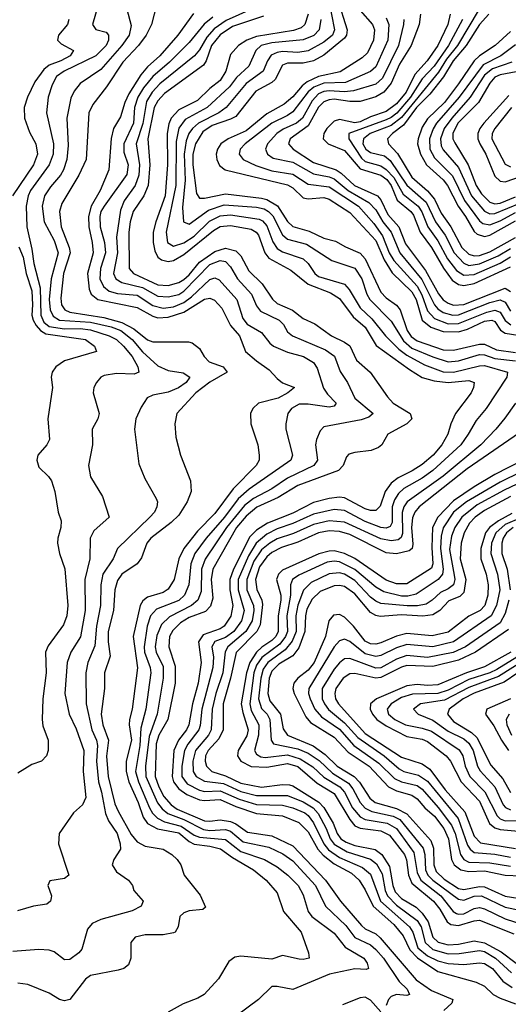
# Model space of a CAD drawing. Header units: inches. Extents: x 990535 to 1117859, y 769386 to 892122.
# Tile 676 of 1056: x 1090577 to 1092462, y 835212 to 839009. Entities that reach past the tile are written whole.
import ezdxf

# ---------------------------------------------------------------- set-up
doc = ezdxf.new("R2010")
doc.units = ezdxf.units.IN
doc.header["$MEASUREMENT"] = 0
doc.layers.add('B0893', color=7, linetype='Continuous')

msp = doc.modelspace()

# ---------------------------------------------------------------- linework, layer by layer
at = {"layer": 'B0893', "color": 5}
for points, elevation in [([(1091767.7, 839090), (1091791.2, 838970), (1091782.9, 838950), (1091750, 838922), (1091690, 838889), (1091650, 838882.2), (1091590, 838886.2), (1091570, 838883.1), (1091547.3, 838872.7), (1091532.5, 838850), (1091516.3, 838810), (1091450, 838762.5), (1091373.4, 838670), (1091345.3, 838650), (1091266.7, 838610), (1091243.9, 838590), (1091229.7, 838570.3), (1091218.4, 838541.6), (1091211, 838490), (1091215.5, 838390), (1091204.2, 838284.2), (1091208.4, 838230), (1091230, 838219.9), (1091305.1, 838274.9), (1091365, 838295), (1091490, 838286.4), (1091519.2, 838279.2), (1091536.2, 838270), (1091553.1, 838253.1), (1091590, 838179.9), (1091610, 838162.2), (1091683.1, 838143.1), (1091780.8, 838080.8), (1091870, 838051.3), (1091897, 838010), (1091915.6, 837950), (1091927.8, 837930), (1092010, 837845.9), (1092057.3, 837770), (1092090, 837742.8), (1092170, 837708.4), (1092230, 837689.8), (1092270, 837693.6), (1092350, 837718), (1092370, 837716.4), (1092410, 837702.2), (1092490, 837693.4)], 3260), ([(1091802.9, 839090), (1091839.6, 838970), (1091837, 838950), (1091830, 838937.9), (1091750, 838872.8), (1091710, 838851), (1091670, 838841.2), (1091610, 838840.9), (1091590, 838833.3), (1091561.9, 838778.1), (1091550, 838767.2), (1091487.1, 838732.9), (1091410, 838636.3), (1091390, 838625.2), (1091318.7, 838601.3), (1091283.5, 838576.5), (1091254.5, 838530), (1091244.3, 838490), (1091244.6, 838450), (1091258.7, 838338.7), (1091270, 838321.1), (1091290, 838320.9), (1091370, 838336.9), (1091510, 838321), (1091530, 838315.1), (1091571.4, 838291.4), (1091610, 838230.9), (1091630, 838212), (1091693.8, 838193.8), (1091750, 838166.6), (1091795.3, 838155.3), (1091833.2, 838133.2), (1091890, 838108.8), (1091910, 838086.8), (1091970, 837957.7), (1091990, 837937), (1092030, 837907.7), (1092044.3, 837890), (1092072.1, 837810), (1092087.5, 837787.5), (1092110, 837770), (1092210, 837735.8), (1092250, 837734), (1092350, 837758.1), (1092370, 837757.4), (1092416.1, 837736.1), (1092490, 837726.1)], 3280), ([(1090990.1, 839050.1), (1091006.8, 838986.8), (1090998.8, 838950), (1090970.7, 838910), (1090890, 838816.9), (1090810, 838763), (1090786.3, 838733.7), (1090773.8, 838706.2), (1090758.9, 838630), (1090763.7, 838523.7), (1090758.6, 838470), (1090745.5, 838430), (1090733.8, 838410), (1090695.3, 838364.7), (1090672.6, 838330), (1090663.8, 838290), (1090671.4, 838230), (1090710, 838158), (1090725.4, 838110), (1090697.5, 838010), (1090690.7, 837930), (1090693.8, 837890), (1090705.4, 837865.4), (1090730.2, 837850.2), (1090850, 837842.1), (1090930, 837824.4), (1090966.5, 837810), (1091010, 837776.1), (1091050, 837728.7), (1091110, 837673.5), (1091150, 837656.7), (1091207.3, 837647.3), (1091233.1, 837630), (1091219.1, 837610), (1091189.9, 837589.9), (1091150, 837572.2), (1091090, 837561), (1091069, 837551), (1091045.3, 837514.7), (1091024.4, 837470), (1091019.8, 837430), (1091036.6, 837296.6), (1091059.3, 837239.3), (1091102.9, 837162.9), (1091107.8, 837150), (1091105.6, 837130), (1091097, 837110), (1091079.3, 837090), (1090954.4, 836970), (1090937.5, 836930), (1090897.7, 836870), (1090889.2, 836830), (1090888.9, 836750), (1090872.5, 836670), (1090865.9, 836594.1), (1090839.1, 836530), (1090831.2, 836490), (1090832.4, 836370), (1090855.5, 836270), (1090873.2, 836230), (1090877.2, 836210), (1090873.5, 836150), (1090880.4, 836070), (1090892.3, 836030), (1090907.1, 835947.1), (1090919.7, 835919.7), (1090952.3, 835870), (1090964.6, 835830), (1090966, 835810), (1090939.6, 835770), (1090933, 835750), (1090950, 835722.7), (1090996.5, 835690), (1091011.9, 835670), (1091016.5, 835650), (1091052.9, 835610), (1091044.6, 835590), (1091010, 835571.6), (1090890, 835539.1), (1090856.8, 835523.2), (1090838.4, 835501.6), (1090815.8, 835424.2), (1090805.2, 835410), (1090770, 835384.1), (1090750, 835382.9), (1090710, 835414), (1090690, 835420.7), (1090650, 835422.9), (1090550, 835414.9)], 3060), ([(1090880.4, 839070), (1090857.3, 838990), (1090870, 838971.8), (1090910, 838961.7), (1090919.2, 838950), (1090919.4, 838930), (1090910.6, 838910), (1090870, 838869.9), (1090747.8, 838810), (1090718, 838790), (1090701.7, 838758.3), (1090686.3, 838710), (1090680.5, 838650), (1090707.1, 838530), (1090706.1, 838490), (1090690.6, 838449.4), (1090618.5, 838350), (1090608.8, 838330), (1090601.8, 838290), (1090603.5, 838210), (1090623.6, 838123.6), (1090630.8, 838069.2), (1090655.2, 837975.2), (1090657.9, 837870), (1090670, 837842.1), (1090690, 837826), (1090750, 837816.2), (1090810, 837818.6), (1090850, 837813.3), (1090921.4, 837790), (1090950, 837775.1), (1090977.3, 837750), (1091010, 837709.6), (1091032.9, 837670), (1091035.7, 837650), (1091018.2, 837641.8), (1090950, 837644.3), (1090902.8, 837637.2), (1090890.2, 837630), (1090872.6, 837610), (1090862.8, 837590), (1090859.7, 837570), (1090882.9, 837490), (1090878.4, 837470), (1090856.2, 837430), (1090858, 837370), (1090841.6, 837290), (1090850, 837245.5), (1090895.6, 837170), (1090922, 837090), (1090862.8, 837037.2), (1090848.9, 837010), (1090847.1, 836930), (1090828, 836850), (1090829.2, 836730), (1090810.8, 836629.2), (1090774.1, 836570), (1090759.4, 836530), (1090750.5, 836410.5), (1090767.2, 836330), (1090794, 836274), (1090823.5, 836190), (1090821.2, 836110), (1090831.1, 836008.9), (1090819.3, 835980.7), (1090784.6, 835950), (1090729.2, 835870), (1090726.4, 835830), (1090766.7, 835710), (1090750, 835696.9), (1090692.7, 835687.3), (1090685, 835670), (1090699.1, 835630), (1090698.2, 835621.8), (1090696, 835610), (1090681.6, 835598.4), (1090630, 835589.8), (1090567.5, 835572.5)], 3040), ([(1091105.8, 839070), (1091084.6, 838990), (1091065, 838950), (1091035.1, 838910), (1090974.1, 838845.9), (1090912.1, 838750), (1090858.2, 838681.8), (1090842.8, 838650), (1090833.2, 838470), (1090804.4, 838410), (1090739.3, 838300.7), (1090730.7, 838270), (1090736.5, 838210), (1090768, 838130), (1090770.8, 838110), (1090745.7, 838030), (1090735.5, 837935.5), (1090738.5, 837910), (1090750.7, 837890.7), (1090770, 837881.3), (1090900.8, 837860.8), (1090970, 837840.9), (1091016.4, 837816.4), (1091070, 837774.8), (1091090, 837766.9), (1091227.3, 837767.3), (1091242.5, 837762.5), (1091270, 837741.2), (1091288.4, 837710), (1091307.9, 837690), (1091361.1, 837670), (1091376.8, 837650), (1091310, 837611.2), (1091255.5, 837570), (1091182.7, 837490), (1091175.1, 837450), (1091179.3, 837399.3), (1091196.8, 837330), (1091235, 837230), (1091237.8, 837190), (1091223.1, 837150), (1091190, 837098.3), (1091160.8, 837070), (1091081.9, 837010), (1091066.9, 836990), (1091046, 836934), (1091030.1, 836910), (1090971, 836870), (1090954.1, 836845.9), (1090944, 836810), (1090938.9, 836730), (1090918.3, 836650), (1090917.6, 836610), (1090925.3, 836554.7), (1090903.5, 836490), (1090904.4, 836430), (1090891.3, 836330), (1090897, 836290), (1090918.7, 836230), (1090911.5, 836168.5), (1090917.7, 836090), (1090944.2, 835984.2), (1090956, 835956), (1091006.5, 835866.5), (1091030, 835838.1), (1091061.3, 835821.3), (1091130.2, 835810), (1091164.1, 835790), (1091183.5, 835770), (1091197.8, 835750), (1091211.3, 835710), (1091272.5, 835632.4), (1091293.6, 835586.4), (1091282.6, 835577.4), (1091230, 835571.6), (1091210, 835564), (1091194.7, 835550), (1091188.4, 835510), (1091176.5, 835490), (1091170, 835486.8), (1091130, 835479.7), (1091060.4, 835479.6), (1091021.7, 835470), (1091006, 835450), (1091005.4, 835390), (1090995.8, 835364.2), (1090978, 835350), (1090957, 835343), (1090850, 835322.9), (1090830, 835309), (1090770, 835230.7), (1090750, 835225), (1090730, 835230.6), (1090690, 835254.3), (1090608.2, 835288.2), (1090570, 835292.8)], 3080), ([(1091470.4, 839049.6), (1091373.4, 839006.6), (1091326.7, 838973.3), (1091298.2, 838941.8), (1091270, 838893.1), (1091250.8, 838870), (1091117.6, 838762.4), (1091088, 838730), (1091066.4, 838693.6), (1091051.2, 838608.8), (1091025.9, 838530), (1091038.8, 838450), (1091035.8, 838410), (1091022.2, 838370), (1090980.2, 838310), (1090964.9, 838275.1), (1090949.5, 838170), (1090954.3, 838110), (1090939, 838030), (1090947.1, 838010), (1090970, 837994.9), (1091050, 837976.8), (1091110, 837942.5), (1091150, 837939.7), (1091190, 837949.6), (1091210, 837961.6), (1091310, 838064.5), (1091350, 838080.7), (1091370, 838076.4), (1091390, 838055.6), (1091417.2, 838010), (1091470.4, 837950.4), (1091490, 837905.9), (1091505.4, 837885.4), (1091578.1, 837850), (1091593.9, 837833.9), (1091610, 837805.7), (1091629.4, 837790), (1091756.2, 837736.2), (1091791.6, 837711.6), (1091812.7, 837652.7), (1091841.8, 837610), (1091870.1, 837550), (1091940.2, 837490), (1091924.2, 837475.8), (1091893.5, 837466.5), (1091750, 837438.8), (1091736.4, 837423.6), (1091722.3, 837390), (1091718.4, 837370), (1091725.7, 837310), (1091711.7, 837290), (1091610, 837240.8), (1091550, 837200.3), (1091478.1, 837161.9), (1091444.3, 837135.7), (1091374.6, 837050), (1091292, 836928), (1091277.9, 836890), (1091276.2, 836803.8), (1091264.1, 836770), (1091239.4, 836750), (1091154.4, 836705.6), (1091123.9, 836676.1), (1091105.6, 836634.4), (1091099.1, 836590), (1091103.4, 836570), (1091130, 836514), (1091130.3, 836470), (1091106.5, 836330), (1091076, 836244), (1091062.3, 836130), (1091063.7, 836090), (1091108.5, 835988.5), (1091125.8, 835965.8), (1091147.7, 835947.7), (1091210, 835924.7), (1091285.2, 835885.2), (1091310, 835881.7), (1091370, 835885.5), (1091390, 835879.4), (1091438.7, 835838.7), (1091537.3, 835817.3), (1091592.2, 835792.2), (1091630, 835764.8), (1091717.5, 835670), (1091756.2, 835590), (1091835, 835515), (1091870, 835469.4), (1091930, 835440.5), (1091950, 835423), (1091979.6, 835390), (1092040, 835300), (1092071.2, 835270), (1092080.9, 835250), (1092070, 835245.6), (1092030, 835249.6), (1092010, 835241.8), (1091999.2, 835230), (1091990, 835207.1)], 3160), ([(1091890, 839044), (1091937.6, 838990), (1091945.8, 838970), (1091941.7, 838930), (1091918.7, 838881.3), (1091898.4, 838861.6), (1091812.4, 838807.6), (1091730, 838790), (1091685.8, 838770), (1091666.1, 838753.9), (1091630, 838711.3), (1091596.6, 838683.4), (1091530, 838645.8), (1091450, 838581.1), (1091380.4, 838550), (1091353.1, 838530), (1091340.1, 838510), (1091335.1, 838490), (1091336.9, 838470), (1091347.3, 838447.3), (1091369.6, 838429.6), (1091610, 838372.8), (1091630, 838360.2), (1091670, 838321.9), (1091690, 838318.8), (1091750, 838322.9), (1091770, 838317.5), (1091850, 838265.2), (1091950, 838157.7), (1091983, 838083), (1092013.2, 838033.2), (1092090, 837959.7), (1092106.3, 837930), (1092129.5, 837850), (1092162.7, 837822.7), (1092210, 837806), (1092270, 837804.9), (1092304.6, 837815.4), (1092370, 837845.8), (1092397.6, 837850), (1092410, 837845.5), (1092432.2, 837812.2), (1092450, 837800.1), (1092530, 837786.9)], 3320), ([(1092348.8, 839050), (1092265.8, 838910), (1092223.2, 838856.8), (1092192.7, 838807.3), (1092050, 838632.2), (1092010, 838601.6), (1091928.6, 838570), (1091903, 838550), (1091900.4, 838530), (1091911.6, 838510), (1091930, 838497.5), (1091983.7, 838483.7), (1092006.5, 838466.5), (1092070.7, 838370.7), (1092145.1, 838305.1), (1092180.7, 838230), (1092218.2, 838178.2), (1092252.5, 838110), (1092290, 838070), (1092310, 838061.5), (1092350, 838066.9), (1092422, 838098), (1092470, 838126.5)], 3460), ([(1090766.7, 839010), (1090761, 838990), (1090726.8, 838950), (1090722, 838930), (1090736.1, 838916.1), (1090784.1, 838890), (1090771.5, 838870), (1090735.8, 838850), (1090690, 838833.9), (1090670, 838816.9), (1090635.3, 838770), (1090606.3, 838710), (1090594.3, 838670), (1090594.6, 838630), (1090614.8, 838574.8), (1090639, 838530), (1090645.1, 838490), (1090630.4, 838450), (1090548.6, 838330)], 3020), ([(1091246.6, 839033.4), (1091186.8, 838950), (1091117.1, 838870), (1091070, 838827.4), (1091043.6, 838796.4), (1090997.2, 838722.8), (1090982.1, 838690), (1090965.9, 838634.1), (1090938.8, 838590), (1090929.6, 838550.4), (1090919.9, 838430), (1090887.6, 838350), (1090852.1, 838290), (1090841.7, 838250), (1090842.8, 838210), (1090856.3, 838150), (1090859.9, 838110), (1090838.6, 838030), (1090845, 837970), (1090852.8, 837950), (1090877.8, 837930), (1091030, 837898.8), (1091090, 837865.8), (1091110, 837859.6), (1091150, 837861.7), (1091210, 837880.9), (1091290, 837931.2), (1091310, 837935.4), (1091327.8, 837927.8), (1091356.9, 837896.9), (1091390.3, 837830), (1091424.1, 837790), (1091448.4, 837730), (1091490, 837693.7), (1091539.2, 837659.2), (1091570, 837624.7), (1091590, 837609.2), (1091637, 837590), (1091611.6, 837570), (1091574.1, 837550), (1091497.6, 837530), (1091475.8, 837510), (1091467.5, 837490), (1091468.8, 837450), (1091495.1, 837370), (1091500.2, 837330), (1091500.1, 837310), (1091488.8, 837290), (1091399.8, 837200.2), (1091330, 837104.1), (1091263.2, 837036.8), (1091210.1, 836970), (1091190.3, 836930), (1091172.5, 836850), (1091150, 836812.7), (1091130, 836800.4), (1091070, 836781.7), (1091052.1, 836767.9), (1091041.7, 836750), (1091014.5, 836630), (1091030.5, 836509.5), (1091011.1, 836350), (1090999.9, 836310), (1090998.4, 836290), (1091007.7, 836230), (1090987.8, 836150), (1090987, 836110), (1090997.9, 836070), (1091033.8, 835990), (1091052.8, 835932.8), (1091070, 835909.5), (1091108.7, 835888.7), (1091190, 835873), (1091230, 835839.3), (1091250, 835828.7), (1091310, 835821.6), (1091351.5, 835811.5), (1091397.5, 835777.5), (1091478.8, 835730), (1091527.6, 835690), (1091570, 835641.8), (1091594.6, 835570), (1091662.6, 835490), (1091691.1, 835410), (1091692.8, 835390), (1091670, 835383.9), (1091654.9, 835385.1), (1091590, 835400.2), (1091550, 835385.3), (1091430, 835396.9), (1091406.2, 835393.8), (1091382.9, 835377.1), (1091343.6, 835310), (1091288.4, 835250), (1091264.3, 835235.7), (1091206.9, 835213.1), (1091150, 835181.5)], 3120), ([(1091321.1, 839018.9), (1091288.1, 838991.9), (1091230, 838921.6), (1091154.7, 838845.3), (1091089.9, 838790.1), (1091054, 838746), (1091032.4, 838710), (1091019.6, 838670), (1091015.1, 838610), (1090978.1, 838530), (1090978.7, 838498.7), (1090994.9, 838450), (1090990, 838412.5), (1090902.2, 838290), (1090889.6, 838270), (1090885.2, 838250), (1090887.4, 838210), (1090903.9, 838150), (1090908.1, 838110), (1090888.1, 838050), (1090886.2, 838010), (1090899.7, 837979.7), (1090922.2, 837962.2), (1090953.6, 837953.6), (1091030, 837946.7), (1091090, 837907), (1091130, 837897), (1091170, 837902.2), (1091210, 837918), (1091239.6, 837940.4), (1091310, 838007.5), (1091330, 838013.3), (1091346.4, 838006.4), (1091414.4, 837930), (1091437.2, 837857.2), (1091454.3, 837834.3), (1091510, 837802.9), (1091541.3, 837761.3), (1091555.2, 837750), (1091610, 837726.9), (1091671.2, 837710), (1091710, 837686.7), (1091724.6, 837664.6), (1091748.6, 837588.6), (1091764.6, 837564.6), (1091797.3, 837530), (1091790, 837519), (1091770, 837515.3), (1091690, 837525.7), (1091654.2, 837525.8), (1091625.3, 837510), (1091610.8, 837490), (1091603, 837450), (1091603.9, 837430), (1091629.6, 837330), (1091622.1, 837310), (1091461.8, 837198.2), (1091419.3, 837160.7), (1091366.1, 837090), (1091295.5, 837010), (1091252.5, 836950), (1091237, 836910), (1091228.9, 836830), (1091213, 836790), (1091190, 836769.2), (1091104.7, 836735.3), (1091081.7, 836710), (1091068.4, 836670), (1091056.8, 836590), (1091058, 836570), (1091080.3, 836510), (1091082.2, 836490), (1091062.6, 836350), (1091043.9, 836276.1), (1091040.7, 836210), (1091023.6, 836110), (1091034.3, 836070), (1091077.6, 835970), (1091088.8, 835948.8), (1091107.9, 835930), (1091135.1, 835915.1), (1091199.2, 835899.2), (1091250, 835863.7), (1091270, 835856.5), (1091370, 835846.6), (1091430, 835800.4), (1091521.2, 835770), (1091570, 835741.9), (1091611, 835710), (1091650.9, 835670), (1091670, 835633.2), (1091690, 835570.1), (1091704.2, 835550), (1091790, 835485.5), (1091831.7, 835431.7), (1091903.8, 835390), (1091917.7, 835370), (1091922, 835350), (1091913.8, 835346.2), (1091870, 835348.7), (1091771.6, 835328.4), (1091630, 835268.8), (1091570, 835280.6), (1091550, 835279.8), (1091497.6, 835230), (1091413.2, 835166.8)], 3140), ([(1091517, 839023), (1091397.5, 838982.5), (1091350, 838950.2), (1091317.2, 838910), (1091296.1, 838850), (1091286, 838834), (1091135.6, 838724.4), (1091110, 838696.7), (1091095.3, 838670), (1091070.4, 838550), (1091079.2, 838450), (1091072, 838370), (1091055.1, 838330), (1091014.7, 838270), (1091002.4, 838230), (1090997.8, 838190), (1090998.4, 838050), (1091015.5, 838030), (1091110, 837987.1), (1091150, 837984.4), (1091190, 837995.8), (1091210, 838007.6), (1091230, 838025), (1091270, 838073.4), (1091330, 838115.2), (1091370, 838128.4), (1091410, 838118.1), (1091430, 838098.4), (1091460.4, 838040.4), (1091511.9, 837990), (1091551.7, 837931.7), (1091570, 837914.2), (1091629.1, 837889.1), (1091670, 837856.2), (1091715.8, 837835.8), (1091780.1, 837790), (1091830, 837765.5), (1091850, 837750.9), (1091875.6, 837695.6), (1091929.2, 837650), (1091995, 837555), (1092017.1, 837530), (1092082.7, 837490), (1092089.6, 837470), (1092070.1, 837450), (1091996.5, 837410), (1091974.3, 837370), (1091960.7, 837359.3), (1091932.1, 837347.9), (1091870, 837340.5), (1091847, 837333), (1091837.1, 837322.9), (1091825.1, 837290), (1091806.4, 837270), (1091650, 837213), (1091573.8, 837166.2), (1091491.6, 837128.4), (1091450, 837094.6), (1091413, 837050), (1091321.4, 836890), (1091314.7, 836850), (1091321.6, 836778.4), (1091312.7, 836747.3), (1091292.8, 836727.2), (1091230, 836703), (1091197.4, 836682.6), (1091166.9, 836653.1), (1091154.8, 836630), (1091152.1, 836590), (1091176.4, 836516.4), (1091176.2, 836450), (1091148.1, 836310), (1091113.9, 836250), (1091103.7, 836216.3), (1091099, 836090), (1091112.9, 836050), (1091133.2, 836013.2), (1091160.8, 835980.8), (1091184.7, 835964.7), (1091290, 835919.8), (1091310, 835917.8), (1091350, 835923.4), (1091390, 835916.2), (1091410, 835907.8), (1091456.1, 835876.1), (1091550, 835861.8), (1091630, 835822.5), (1091756.6, 835690), (1091814, 835610), (1091895.9, 835515.9), (1091910, 835502.5), (1091950, 835483), (1091967.5, 835467.5), (1092106.4, 835306.4), (1092164.8, 835264.8), (1092248, 835230), (1092244.3, 835215.7), (1092212.8, 835187.2)], 3180), ([(1091688.9, 839031.1), (1091677, 838990), (1091662.2, 838977.8), (1091632.9, 838967.1), (1091490, 838943.9), (1091452.5, 838930), (1091420.9, 838910), (1091390, 838874.5), (1091372.2, 838810), (1091350, 838774.3), (1091310, 838744), (1091262.9, 838697.1), (1091190, 838661.6), (1091160.8, 838630), (1091151.9, 838608.1), (1091145.6, 838570), (1091147.2, 838450), (1091137.5, 838330), (1091101.6, 838230), (1091092.1, 838190), (1091091.9, 838150), (1091097.6, 838117.6), (1091110, 838093.5), (1091123.6, 838083.6), (1091150, 838077.1), (1091170, 838080.4), (1091210, 838103.8), (1091323.7, 838196.3), (1091350, 838211.5), (1091390, 838215.8), (1091470, 838200.8), (1091489.5, 838189.5), (1091497.9, 838177.9), (1091521.9, 838110), (1091538.2, 838090), (1091622.6, 838042.6), (1091689.7, 837989.7), (1091775.3, 837955.3), (1091810, 837934.1), (1091863.7, 837863.7), (1091910, 837823.5), (1091952.3, 837752.3), (1092080, 837660), (1092129.6, 837629.6), (1092175.8, 837615.8), (1092230, 837609.3), (1092310, 837617.5), (1092329.5, 837609.5), (1092327.4, 837590), (1092318.5, 837570), (1092258.2, 837490), (1092239.9, 837450), (1092228.8, 837410), (1092205, 837370), (1092171.8, 837330), (1092130, 837294.1), (1092091, 837269), (1092037.4, 837242.6), (1092010, 837222.1), (1091986.5, 837190), (1091966.7, 837133.3), (1091950, 837115.6), (1091930, 837115.8), (1091910, 837123), (1091830, 837165.3), (1091810, 837168), (1091770, 837162.5), (1091710, 837146.4), (1091630, 837105.7), (1091532.1, 837067.9), (1091490, 837040.2), (1091465, 837014.9), (1091401.8, 836890), (1091387.1, 836850), (1091386.7, 836810), (1091399.3, 836750), (1091391.4, 836708.6), (1091365.4, 836670), (1091350, 836660.2), (1091284, 836636), (1091266.5, 836610), (1091276.3, 836530), (1091265, 836450), (1091243.6, 836370), (1091229.6, 836290), (1091219.9, 836270), (1091189.6, 836230), (1091171.5, 836190), (1091164.7, 836090), (1091169.7, 836070), (1091190, 836042.6), (1091220.9, 836020.9), (1091270, 836000.1), (1091290, 835997.1), (1091350, 836002), (1091410, 835975), (1091490, 835946.9), (1091590, 835938.4), (1091653, 835913), (1091690, 835877), (1091727.4, 835810), (1091747, 835787), (1091790, 835753.9), (1091857.1, 835717.1), (1091886.3, 835690), (1091910, 835653.2), (1091940.3, 835590), (1092020, 835520), (1092055.7, 835475.7), (1092081.6, 835421.6), (1092110.9, 835390.9), (1092190, 835338.7), (1092337.3, 835297.3), (1092370, 835282.1), (1092403.5, 835250), (1092430, 835235.4), (1092490, 835213.2)], 3220), ([(1091738.1, 839010), (1091732.6, 838970), (1091711.7, 838948.3), (1091670, 838932), (1091550, 838919.8), (1091507.9, 838910), (1091487.9, 838890), (1091460.5, 838830), (1091413.4, 838786.6), (1091385.9, 838750), (1091300.1, 838670), (1091215.3, 838624.7), (1091190, 838590.4), (1091180.2, 838539.8), (1091178.7, 838370), (1091142, 838190), (1091146.5, 838150), (1091170, 838135.4), (1091210, 838148.7), (1091250, 838174), (1091308.3, 838231.7), (1091350, 838252.4), (1091390, 838256.1), (1091500, 838240), (1091513.4, 838233.4), (1091530, 838213.8), (1091552.9, 838152.9), (1091570, 838126.4), (1091590, 838113.2), (1091670, 838086.2), (1091688.9, 838068.9), (1091715.2, 838030), (1091730, 838018.5), (1091830, 837989.2), (1091848.3, 837968.3), (1091890, 837897.9), (1091935.4, 837855.4), (1091987.9, 837790), (1092038.8, 837738.8), (1092070, 837714.8), (1092138.2, 837678.2), (1092210, 837651.3), (1092250, 837649.5), (1092350, 837674.3), (1092370, 837675.3), (1092458.3, 837650), (1092455.7, 837630), (1092376.8, 837510), (1092337.1, 837462.9), (1092307.2, 837410), (1092278.3, 837370), (1092171.1, 837270), (1092130, 837240.6), (1092058.7, 837201.3), (1092037.7, 837182.3), (1092022.5, 837157.4), (1092013.5, 837130), (1092013, 837070), (1092005.7, 837054.3), (1091990, 837047.8), (1091970, 837050.5), (1091910, 837074.3), (1091830, 837115.9), (1091790, 837120), (1091710, 837102.6), (1091630, 837066), (1091570, 837045.2), (1091530, 837024.5), (1091489.5, 836990.5), (1091458.7, 836941.3), (1091419.6, 836850), (1091419.2, 836810), (1091442.5, 836730), (1091432.5, 836690), (1091402.6, 836650), (1091370, 836626.6), (1091329.6, 836610.4), (1091318.4, 836590), (1091323.7, 836550), (1091322.2, 836510), (1091278.8, 836350), (1091272.6, 836287.4), (1091267.9, 836270), (1091224.7, 836215.3), (1091212.1, 836190), (1091201.6, 836130), (1091202, 836090), (1091222.5, 836062.5), (1091270, 836037), (1091290, 836033), (1091350, 836034.7), (1091422.9, 836002.9), (1091490, 835982.3), (1091590, 835979.8), (1091630, 835969.6), (1091677.2, 835950), (1091690, 835940.1), (1091710, 835911.8), (1091749.5, 835830), (1091767.8, 835807.8), (1091810, 835778.4), (1091899.5, 835739.5), (1091930, 835713), (1091968.6, 835610), (1092080.8, 835510), (1092093.2, 835490), (1092112.9, 835430), (1092150, 835398.1), (1092190, 835378.7), (1092230, 835369), (1092290, 835365.5), (1092350, 835371.8), (1092370, 835369.1), (1092400.8, 835350), (1092441.1, 835301.1), (1092476.6, 835276.6)], 3240), ([(1091990, 839016.7), (1092001.1, 838990), (1091996.6, 838930), (1091950, 838827), (1091930, 838809.6), (1091833.2, 838766.8), (1091750, 838764.1), (1091711.1, 838748.9), (1091689.6, 838730.4), (1091630, 838654.1), (1091610, 838639.6), (1091550, 838610), (1091445.9, 838530), (1091427.6, 838510), (1091423.8, 838490), (1091438.7, 838470), (1091487, 838447), (1091550, 838426.1), (1091630, 838413.5), (1091690, 838375.3), (1091770, 838364.1), (1091883.6, 838290), (1091942.8, 838222.8), (1091976, 838176), (1092002.6, 838110), (1092020.4, 838080.4), (1092110, 837981.5), (1092128, 837948), (1092150, 837886.8), (1092176.6, 837856.6), (1092230, 837835.6), (1092270, 837836.8), (1092378.4, 837881.6), (1092410, 837888.2), (1092430, 837880.9), (1092450, 837848.9), (1092471.7, 837831.7)], 3340), ([(1092059, 839010), (1092057.8, 838990), (1092037.8, 838910), (1091976.7, 838783.3), (1091950, 838760.6), (1091864.8, 838735.2), (1091830, 838730.5), (1091770, 838734.8), (1091750, 838732.3), (1091730, 838722.7), (1091704.4, 838695.6), (1091668, 838630), (1091645, 838610), (1091593.4, 838586.6), (1091569, 838570), (1091533.1, 838530), (1091524.9, 838510), (1091532.2, 838490), (1091554.7, 838474.7), (1091630, 838459.8), (1091710, 838414.4), (1091770, 838403.2), (1091790, 838395.2), (1091844.5, 838350), (1091923.9, 838303.9), (1091950, 838275.2), (1091977.2, 838230), (1092009.2, 838190), (1092042.7, 838110), (1092127.5, 838007.4), (1092176.7, 837910), (1092190, 837893.4), (1092210, 837880), (1092247.6, 837870), (1092270, 837871.3), (1092390, 837918.7), (1092430, 837928.9), (1092450, 837919.6), (1092470, 837885.5)], 3360), ([(1092122.5, 839030), (1092118.4, 838990), (1092086.8, 838910), (1092042, 838838), (1092010, 838764.8), (1091981.1, 838730), (1091950, 838711.5), (1091890, 838694.1), (1091850, 838693.5), (1091790, 838702.3), (1091770, 838700.7), (1091750, 838692.6), (1091728.8, 838671.2), (1091690, 838599.7), (1091620.5, 838550), (1091613.3, 838530), (1091631.6, 838510), (1091710, 838458.8), (1091797.1, 838430), (1091817.3, 838417.3), (1091868.7, 838370), (1091956.5, 838330), (1091970, 838314.8), (1091997.4, 838257.4), (1092039.9, 838210), (1092065.3, 838145.3), (1092141.8, 838041.8), (1092192.1, 837952.1), (1092210, 837929.3), (1092230, 837915.2), (1092250, 837908.6), (1092290, 837910.7), (1092450, 837973.6), (1092470, 837961.3)], 3380), ([(1092238, 839030), (1092227.9, 838990), (1092189.3, 838910), (1092149.1, 838850), (1092101.6, 838798.4), (1092067.7, 838730), (1092030, 838684.4), (1091990, 838655.2), (1091930, 838634.8), (1091890, 838614.9), (1091870, 838610.8), (1091810, 838623.6), (1091790, 838618.3), (1091761, 838590), (1091750.6, 838570), (1091747.9, 838550), (1091767.3, 838530), (1091830, 838504.8), (1091890, 838433.4), (1091970, 838409), (1091992.9, 838392.9), (1092009.6, 838370), (1092032.9, 838312.9), (1092085.2, 838270), (1092095.7, 838255.7), (1092122.1, 838190), (1092165.3, 838130), (1092211.1, 838051.1), (1092245.1, 838005.1), (1092270, 837987.4), (1092290, 837983.6), (1092330, 837991.2), (1092470, 838056.5)], 3420), ([(1092284.4, 839010), (1092230.4, 838910), (1092176, 838830), (1092130, 838781.4), (1092084.8, 838710), (1092031.5, 838648.5), (1092010, 838631.6), (1091990, 838622.8), (1091846.4, 838570), (1091846.6, 838550), (1091894.9, 838474.9), (1091910, 838462.8), (1091970, 838445.1), (1091990, 838431), (1092020, 838400), (1092055.7, 838335.7), (1092113.8, 838290), (1092128.2, 838268.2), (1092150.6, 838210.6), (1092190, 838156.3), (1092227, 838087), (1092262.3, 838042.3), (1092290, 838023.7), (1092330, 838025.8), (1092430, 838070.7), (1092470, 838094.1)], 3440), ([(1092386.9, 839030), (1092350.3, 838990), (1092299, 838910), (1092248.9, 838850), (1092211.2, 838788.8), (1092158.5, 838721.5), (1092107.4, 838670), (1092057.8, 838602.2), (1092014.7, 838570), (1091995.8, 838550), (1091999, 838530), (1092033.7, 838493.7), (1092090, 838402.2), (1092150, 838348.9), (1092177.4, 838317.4), (1092203.2, 838263.2), (1092240.5, 838210), (1092281.9, 838130), (1092310, 838104.9), (1092330, 838098.4), (1092350, 838099.7), (1092390, 838113.2), (1092490, 838168.7)], 3480), ([(1092470, 838963.9), (1092410.4, 838910), (1092350, 838870.4), (1092330, 838850.7), (1092270, 838761.4), (1092215.4, 838690), (1092150, 838627), (1092130, 838594.6), (1092113.4, 838550), (1092111.8, 838530), (1092122.5, 838490), (1092146, 838450), (1092210, 838392), (1092226.9, 838370), (1092267.7, 838290), (1092296.8, 838250), (1092330, 838192.1), (1092342, 838182), (1092370, 838173.6), (1092390, 838177.8), (1092490, 838233.5)], 3520), ([(1092490, 838912.4), (1092432.6, 838870), (1092364.4, 838835.6), (1092271.7, 838710), (1092185.1, 838610), (1092171.2, 838588.8), (1092157.1, 838550), (1092158.5, 838510), (1092176.7, 838476.7), (1092247, 838407), (1092292.3, 838312.3), (1092350, 838233.2), (1092363, 838223), (1092390, 838217.8), (1092430, 838233.1), (1092490, 838265.8)], 3540), ([(1092474.8, 838845.2), (1092400.5, 838819.5), (1092370, 838794.6), (1092314.9, 838710), (1092243.3, 838630), (1092214.5, 838590), (1092200.2, 838550), (1092202.7, 838522.7), (1092210, 838507.4), (1092270, 838438.9), (1092319.9, 838330), (1092370, 838270.8), (1092390, 838260.9), (1092410, 838261.4), (1092510, 838302.8)], 3560), ([(1092491.6, 838808.4), (1092430, 838796.9), (1092410, 838787.1), (1092390, 838764.6), (1092346.8, 838690), (1092267.2, 838610), (1092247.9, 838570), (1092248.3, 838550), (1092254.8, 838534.8), (1092306.9, 838450), (1092338.2, 838370), (1092358, 838338), (1092390, 838305.8), (1092410, 838299.2), (1092430, 838301.1), (1092490, 838326.1)], 3580), ([(1092463.3, 838716.7), (1092367.9, 838610), (1092351.9, 838590), (1092343.7, 838570), (1092344.5, 838550), (1092352.1, 838530), (1092375.5, 838490), (1092410, 838406.3), (1092430, 838386.6), (1092450, 838383.6), (1092550, 838418.4)], 3620), ([(1092473.4, 838670), (1092409.1, 838590), (1092399.3, 838570), (1092398.5, 838550), (1092450, 838451.7), (1092470, 838441.2)], 3640), ([(1090572.6, 838132.6), (1090590, 838093.5), (1090602.1, 838030), (1090623, 837963), (1090626.3, 837910), (1090623.1, 837870), (1090627.9, 837850), (1090639.7, 837830), (1090657.2, 837810), (1090677.7, 837797.7), (1090830, 837775.7), (1090865.1, 837750), (1090872.6, 837730), (1090750, 837692.8), (1090716.2, 837670), (1090701.8, 837650), (1090698.5, 837630), (1090702.8, 837590), (1090685.4, 837470), (1090691.8, 837390), (1090681.8, 837370), (1090646.5, 837330), (1090642.9, 837310), (1090650, 837283.7), (1090687.4, 837247.4), (1090699.2, 837230), (1090712.2, 837190), (1090724.7, 837110), (1090736.9, 837076.9), (1090735.7, 837050), (1090723.9, 837010), (1090722.7, 836990), (1090730.1, 836950), (1090751, 836891), (1090762.8, 836750), (1090757.8, 836710), (1090745.3, 836674.7), (1090686.2, 836593.8), (1090675.8, 836570), (1090679, 836490), (1090665.2, 836390), (1090662.8, 836310), (1090665.7, 836285.7), (1090685.8, 836230), (1090686.7, 836190), (1090679.5, 836170), (1090660.5, 836150), (1090623.4, 836136.6), (1090570, 836103.1)], 3020), ([(1092490.1, 837530), (1092448, 837472), (1092414.2, 837430), (1092356, 837370), (1092210, 837248.3), (1092072.1, 837150), (1092059, 837130), (1092052, 837108), (1092053.1, 837026.9), (1092048.5, 837011.5), (1092036.7, 837003.3), (1092010, 836999.1), (1091970, 837006.4), (1091830, 837070.6), (1091770, 837076), (1091710, 837062.1), (1091632.6, 837027.4), (1091570, 837006.6), (1091541.1, 836990), (1091510, 836964.2), (1091479.5, 836920.5), (1091452.4, 836850), (1091453.5, 836810), (1091478.9, 836750), (1091480.5, 836730), (1091473.6, 836690), (1091449.6, 836650), (1091379.9, 836590), (1091368.8, 836571.2), (1091360.9, 836490), (1091333.8, 836410), (1091319, 836350), (1091314.7, 836270), (1091305, 836250), (1091255, 836190), (1091244.2, 836150), (1091245.6, 836110), (1091257.9, 836090), (1091290, 836072.2), (1091362.8, 836062.8), (1091430, 836032.1), (1091490, 836016.5), (1091610, 836016.9), (1091670, 835992.1), (1091708.7, 835970), (1091727.6, 835947.6), (1091759.4, 835890), (1091773.8, 835850), (1091790, 835829), (1091839.9, 835799.9), (1091930, 835772), (1091953.6, 835753.6), (1091974.9, 835714.9), (1091986.6, 835650), (1091995.3, 835630), (1092030, 835594.3), (1092110, 835535.3), (1092124.9, 835510), (1092140.9, 835450), (1092170, 835422.8), (1092230, 835406.8), (1092272.5, 835407.5), (1092350, 835419.3), (1092370, 835415.2), (1092412.4, 835390), (1092473.6, 835333.6)], 3260), ([(1092525.1, 837430), (1092303.1, 837276.9), (1092117.4, 837130), (1092101.2, 837110), (1092092.1, 837087.9), (1092088.4, 837050), (1092093.2, 836986.8), (1092090.5, 836969.5), (1092078.9, 836961.1), (1092030, 836949.1), (1091990, 836952.7), (1091850, 837023), (1091810, 837035.4), (1091770, 837038.2), (1091730, 837030), (1091650, 836994.5), (1091586.5, 836973.5), (1091550, 836954.2), (1091530, 836938), (1091501.6, 836898.5), (1091486.8, 836850), (1091491.8, 836811.8), (1091510.7, 836770.7), (1091513.6, 836753.6), (1091504.8, 836675.2), (1091491.3, 836650), (1091411.6, 836568.4), (1091390.5, 836470), (1091361, 836370), (1091361.3, 836270), (1091344.6, 836235.4), (1091303.3, 836190), (1091293.7, 836170), (1091292, 836150), (1091297.4, 836130), (1091317.3, 836110), (1091370, 836093), (1091430, 836065.1), (1091510, 836048.8), (1091590, 836059.5), (1091618, 836058), (1091630, 836054.8), (1091731.2, 835991.2), (1091750.4, 835970.3), (1091786.1, 835910), (1091801.2, 835870), (1091816.1, 835850), (1091836.6, 835836.6), (1091870, 835823.7), (1091948.6, 835808.6), (1091974.2, 835790), (1092003.6, 835743.6), (1092015.8, 835670), (1092025.5, 835645.5), (1092050, 835619.9), (1092106, 835586), (1092130, 835563.5), (1092152, 835530), (1092171.1, 835471.1), (1092191.2, 835451.2), (1092230, 835441.4), (1092270, 835443.9), (1092330, 835455.9), (1092370, 835449.2), (1092434.4, 835414.4), (1092492.6, 835370)], 3280), ([(1092570, 837336.9), (1092410, 837255.5), (1092330, 837208), (1092250, 837153.1), (1092189.5, 837090.5), (1092169.2, 837050.8), (1092166.3, 836973.6), (1092171.1, 836910), (1092166, 836894), (1092070, 836833.8), (1092030, 836833.6), (1091990, 836847.7), (1091870, 836931), (1091830, 836950.6), (1091790, 836960), (1091770, 836959.4), (1091731.3, 836948.7), (1091590, 836886), (1091574.5, 836870), (1091567.3, 836850), (1091583.5, 836790), (1091584.6, 836770), (1091573.5, 836710), (1091573.8, 836650), (1091565.1, 836630), (1091550, 836614.2), (1091510.6, 836589.4), (1091490, 836569.5), (1091464.2, 836530), (1091451.8, 836490), (1091431.5, 836370), (1091436.9, 836336.9), (1091457.9, 836270), (1091453.1, 836246.9), (1091419.7, 836190), (1091417.2, 836170), (1091429.7, 836150), (1091470, 836128.6), (1091530, 836126.1), (1091610, 836140.6), (1091650, 836128.3), (1091724.4, 836064.4), (1091790, 836024.9), (1091850, 835924.7), (1091870, 835900.5), (1091890.4, 835890.4), (1091970, 835880.8), (1092003.8, 835863.8), (1092061.3, 835790), (1092069.3, 835769.3), (1092076.7, 835710), (1092090, 835678.8), (1092172.9, 835610), (1092198.1, 835578.1), (1092225.6, 835530), (1092239.9, 835519.9), (1092270, 835515.4), (1092330, 835533.9), (1092350, 835535.9), (1092483, 835483)], 3320), ([(1092590, 837304.2), (1092430, 837225.2), (1092300.8, 837150), (1092250.5, 837109.5), (1092210.4, 837049.6), (1092202.4, 837017.6), (1092199.5, 836970), (1092210, 836890), (1092207.6, 836870), (1092191.7, 836850), (1092106.4, 836793.6), (1092073.9, 836786.1), (1092050, 836786.3), (1091981.9, 836801.9), (1091950, 836820.8), (1091870, 836888.3), (1091810, 836917.7), (1091790, 836920.8), (1091763.1, 836916.9), (1091652.9, 836867.1), (1091629.7, 836850), (1091621.4, 836830), (1091621.4, 836790), (1091607.8, 836710), (1091609.3, 836650), (1091602.3, 836630), (1091579.7, 836600.3), (1091510.9, 836549.1), (1091490, 836519), (1091479.5, 836490), (1091464.6, 836370), (1091470, 836344.6), (1091498.7, 836290), (1091498.3, 836250), (1091482.2, 836190), (1091490, 836176.8), (1091506.6, 836166.6), (1091523.8, 836163.8), (1091610, 836173.3), (1091658.7, 836158.7), (1091708.1, 836128.1), (1091750, 836087.4), (1091811.3, 836050), (1091829.6, 836029.6), (1091861, 835970), (1091890, 835934.8), (1091910, 835924.7), (1091993.9, 835910), (1092029.8, 835890), (1092097.7, 835797.7), (1092110, 835719.4), (1092124.6, 835690), (1092201.5, 835630), (1092249.6, 835569.6), (1092262.2, 835562.2), (1092270, 835558.7), (1092290, 835560.9), (1092330, 835580.7), (1092350, 835585.1), (1092370, 835580.1), (1092450, 835541.7), (1092550, 835508.6)], 3340), ([(1092590, 837262.4), (1092445.5, 837194.5), (1092342, 837138), (1092282.4, 837090), (1092255.3, 837050), (1092243.1, 837016.9), (1092234.7, 836965.3), (1092253.2, 836866.8), (1092255, 836850), (1092250.3, 836830), (1092230, 836814.4), (1092199.9, 836800.1), (1092168.5, 836770), (1092145.3, 836754.7), (1092111.5, 836748.5), (1092071.9, 836748.1), (1091970, 836757.2), (1091950, 836765.9), (1091930, 836782.2), (1091870, 836846.2), (1091830, 836870.4), (1091810, 836876.1), (1091770, 836871.9), (1091701.6, 836838.4), (1091671.5, 836808.5), (1091650, 836751.6), (1091642.3, 836710), (1091643, 836650), (1091628.3, 836611.7), (1091601.2, 836578.8), (1091533.6, 836530), (1091516.1, 836503.9), (1091506.3, 836470), (1091497.9, 836390), (1091510, 836352.1), (1091531.2, 836330), (1091542.1, 836310), (1091546.5, 836230), (1091555.6, 836215.6), (1091650, 836196.7), (1091690, 836179.6), (1091731.6, 836151.6), (1091782.9, 836102.9), (1091844.6, 836064.6), (1091862.4, 836042.4), (1091890.5, 835990), (1091910, 835967.7), (1091935.5, 835955.5), (1092017, 835937), (1092043.8, 835923.8), (1092133.6, 835813.6), (1092139.7, 835790), (1092142.6, 835730), (1092151.7, 835710), (1092169.9, 835689.9), (1092270, 835616.6), (1092290, 835613.2), (1092330, 835628.1), (1092358.6, 835630), (1092450, 835586.3), (1092555.8, 835564.2)], 3360), ([(1092469.9, 837170.1), (1092370, 837116.3), (1092333.6, 837090), (1092312.6, 837067.4), (1092291.8, 837030), (1092279.5, 836990), (1092275.8, 836930), (1092298.4, 836850), (1092290, 836799.9), (1092275.3, 836784.7), (1092232.8, 836767.2), (1092197.4, 836730), (1092170, 836713.2), (1092131.8, 836708.2), (1092050, 836714.1), (1091967.1, 836707.1), (1091950, 836710.8), (1091930, 836722.4), (1091870, 836794.2), (1091830, 836822.5), (1091810, 836827.3), (1091790, 836825.8), (1091736.2, 836803.8), (1091705.4, 836774.6), (1091685, 836735), (1091679.2, 836710), (1091677, 836650), (1091654, 836586), (1091630, 836555.1), (1091576.9, 836523.1), (1091550, 836496.5), (1091539.5, 836470), (1091533.6, 836410), (1091541.6, 836381.6), (1091583.2, 836330), (1091593.5, 836273.5), (1091609.3, 836250), (1091709, 836209), (1091755.1, 836175.1), (1091800.9, 836130), (1091867.2, 836090), (1091888.2, 836068.2), (1091927.1, 836007.1), (1091947.5, 835990), (1092030, 835967.1), (1092070, 835946.1), (1092163.2, 835843.2), (1092173.3, 835813.3), (1092174.6, 835750), (1092183.8, 835723.8), (1092213.7, 835693.7), (1092270, 835658.8), (1092290, 835654.7), (1092350, 835666.6), (1092370, 835665.2), (1092450, 835629.2), (1092530, 835616)], 3380), ([(1092475.4, 837104.6), (1092423.5, 837076.5), (1092389.4, 837050.6), (1092373.3, 837030), (1092355.6, 836970), (1092355.7, 836930), (1092376.6, 836870), (1092383.9, 836830), (1092383.1, 836790), (1092371.2, 836750), (1092353.6, 836730), (1092310, 836708.3), (1092230, 836646.5), (1092167.7, 836632.3), (1092070, 836641.4), (1092030, 836631), (1091970, 836605.6), (1091950, 836600.2), (1091930, 836601.9), (1091910, 836612.7), (1091864.3, 836670), (1091830, 836704.4), (1091810, 836714.6), (1091787.9, 836712.1), (1091769.6, 836690.4), (1091756.8, 836630), (1091712.6, 836530), (1091690, 836499.9), (1091650.1, 836470), (1091634.1, 836450), (1091630.7, 836430), (1091635.9, 836410), (1091680.2, 836320.2), (1091698.9, 836298.9), (1091790, 836242.5), (1091844.3, 836184.3), (1091924.3, 836130), (1091999.9, 836050), (1092030, 836035.1), (1092090, 836018.4), (1092110, 836004.3), (1092139.7, 835970), (1092176.9, 835936.9), (1092213.3, 835890), (1092230.5, 835850), (1092242.9, 835770), (1092253.3, 835750), (1092278.1, 835730), (1092310, 835723.3), (1092370, 835726.5), (1092450, 835709.3), (1092510, 835706.6)], 3420), ([(1092570, 837114.1), (1092450, 837062.2), (1092413.1, 837030), (1092397.3, 836990), (1092394.2, 836950), (1092419.4, 836870), (1092429.2, 836810), (1092416.4, 836750), (1092395.1, 836710), (1092250, 836609.3), (1092170, 836590.4), (1092070, 836599.2), (1092030, 836586), (1091970, 836556.8), (1091950, 836552.7), (1091910, 836563.7), (1091850, 836611.4), (1091830, 836620.1), (1091810, 836613.2), (1091790, 836589.9), (1091692.7, 836430), (1091691.3, 836410), (1091696.9, 836390), (1091714.9, 836350), (1091740.5, 836320.5), (1091810, 836272.2), (1091866.2, 836210), (1091962.1, 836142.1), (1092022.6, 836082.6), (1092050, 836069.2), (1092110, 836055.6), (1092130, 836041.4), (1092191.3, 835971.2), (1092242.1, 835902.2), (1092256.7, 835870), (1092277.1, 835790), (1092290.7, 835770.7), (1092310, 835760), (1092390, 835757.8), (1092470, 835743.8)], 3440), ([(1092480.7, 837050), (1092454.7, 837030), (1092441.9, 837010), (1092436.1, 836990), (1092436.4, 836950), (1092457.9, 836890), (1092468.5, 836810)], 3460), ([(1092464.2, 836770), (1092450, 836719.5), (1092430, 836683.3), (1092297.2, 836590), (1092249, 836569), (1092150, 836549.8), (1092070, 836557), (1092030, 836543.3), (1091970, 836509.6), (1091950, 836507.8), (1091850, 836545.1), (1091830, 836543.6), (1091810, 836529.2), (1091790, 836504.5), (1091743.6, 836430), (1091743.9, 836390), (1091752.1, 836370), (1091768.1, 836348.1), (1091830, 836297.5), (1091880.6, 836240.6), (1091983.3, 836170), (1092040, 836120), (1092058.7, 836110), (1092115.8, 836095.8), (1092150, 836071.7), (1092267.9, 835927.9), (1092304.9, 835824.9), (1092314.2, 835810), (1092330, 835797.7), (1092410, 835790.9), (1092470, 835778.9)], 3460), ([(1092462.8, 836657.2), (1092335.5, 836570), (1092270, 836539.5), (1092170, 836515), (1092070, 836517.9), (1092050, 836512.1), (1091970, 836471.9), (1091950, 836470.1), (1091870, 836487.5), (1091850, 836485.6), (1091825.2, 836470), (1091796.5, 836430), (1091792.3, 836410), (1091795.5, 836390), (1091806.2, 836370), (1091910, 836256.4), (1092050, 836164.6), (1092130, 836138.8), (1092159.1, 836119.1), (1092218.5, 836038.5), (1092293.5, 835953.5), (1092330, 835859.9), (1092354, 835834), (1092490, 835812)], 3480), ([(1092470.9, 836570), (1092370, 836512.7), (1092299.9, 836490), (1092190, 836443.6), (1092150, 836440.6), (1092110, 836444.7), (1092070, 836440.5), (1091953.7, 836390), (1091929.7, 836370), (1091929.2, 836350), (1091938.1, 836330), (1091954.8, 836310), (1091990, 836285.4), (1092070, 836244.7), (1092130, 836234.2), (1092150, 836225.8), (1092222.5, 836170), (1092238.8, 836150), (1092279.4, 836070), (1092350, 835995.2), (1092388.7, 835908.7), (1092410, 835892.3), (1092430, 835885.2), (1092500.6, 835879.4)], 3520), ([(1092610, 836593.2), (1092424.3, 836475.7), (1092310, 836434.1), (1092215.2, 836384.8), (1092122.4, 836370), (1092095.5, 836350), (1092114, 836330), (1092170, 836308), (1092230, 836265.6), (1092290, 836235), (1092310, 836218.7), (1092326.7, 836190), (1092343.4, 836130), (1092352.7, 836112.7), (1092409.8, 836050), (1092441.3, 835981.3), (1092450.4, 835970.4), (1092470, 835961.7)], 3560), ([(1092495.1, 836550), (1092417.2, 836502.8), (1092390, 836489.8), (1092310, 836464.5), (1092230, 836422.9), (1092189.5, 836410.5), (1092091.6, 836408.4), (1092050, 836394.5), (1092010.1, 836370), (1092001.2, 836358.8), (1091994.6, 836350), (1091999.9, 836330), (1092024, 836310), (1092065, 836290), (1092130, 836277), (1092164.8, 836264.8), (1092272.7, 836192.7), (1092286.2, 836170), (1092294.9, 836130), (1092313.3, 836090), (1092371.5, 836031.5), (1092418.2, 835938.2), (1092430, 835926.9), (1092450, 835918.9), (1092510, 835920.6)], 3540), ([(1092498.9, 836490), (1092445.9, 836454.1), (1092330, 836411.4), (1092287.8, 836390), (1092233.7, 836350), (1092226.9, 836330), (1092250, 836302.2), (1092319.9, 836259.9), (1092340.8, 836240.8), (1092394.3, 836134.3), (1092440.8, 836080.8), (1092470, 836028.3)], 3580), ([(1092470, 836389.5), (1092379.1, 836350), (1092373.8, 836330), (1092406.1, 836286.1), (1092434.9, 836230), (1092463, 836190)], 3620), ([(1092464.6, 836330), (1092454.1, 836310), (1092455.7, 836290), (1092473.5, 836250)], 3640), ([(1091970, 835183.1), (1091930, 835227.2), (1091910, 835238.6), (1091890, 835236.5), (1091821.6, 835210)], 3160)]:
    msp.add_lwpolyline(points, dxfattribs=dict(at, elevation=elevation))

doc.saveas('drawing.dxf')
